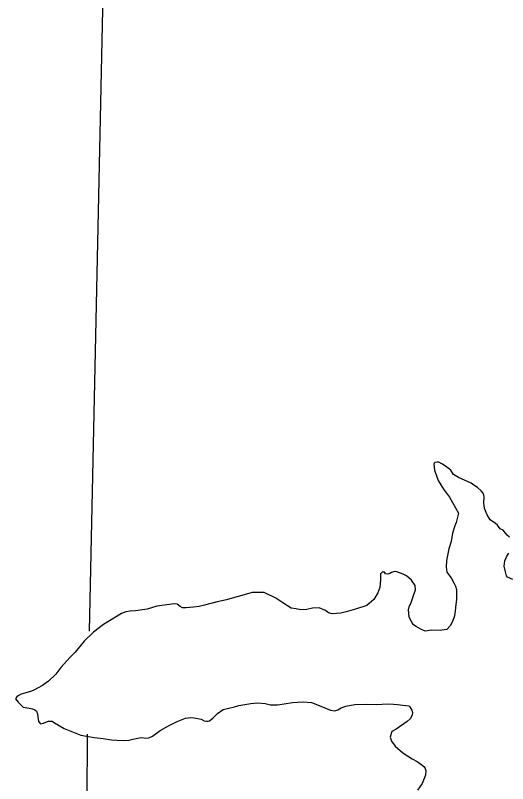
# Model space of a CAD drawing. Extents: x 369523 to 838377, y 495025 to 936819.
# Drawn here: x 538629 to 541953, y 833520 to 838711 of the extents above; entities that cross this region are included whole.
import ezdxf

# ---------------------------------------------------------------- set-up
doc = ezdxf.new("R2010")
doc.units = 0
doc.layers.add('Level 10', color=7, linetype='Continuous')
doc.layers.add('Level 22', color=7, linetype='Continuous')

msp = doc.modelspace()

# ---------------------------------------------------------------- linework, layer by layer
at = {"layer": 'Level 10'}
for points in [[(541965, 835184.5), (541950.9, 835198.4), (541922.7, 835232.1), (541902.7, 835242), (541884.5, 835265.8), (541870.4, 835277.7), (541836.3, 835303.4), (541816.1, 835335.2), (541797.8, 835379.1), (541791.4, 835417.1), (541795.1, 835455.1), (541793, 835469.1), (541786.9, 835483.1), (541774.8, 835499), (541750.7, 835520.7), (541724.6, 835536.5), (541706.5, 835550.4), (541620.4, 835589.6), (541588.3, 835609.3), (541570.1, 835637.2), (541534, 835664.9), (541509.9, 835680.7), (541487.8, 835692.5), (541477.9, 835692.4), (541461.9, 835690.2), (541456, 835686.2), (541454, 835678.1), (541460.4, 835638.2), (541484.9, 835568.4), (541519.3, 835508.6), (541559.7, 835455), (541622.5, 835347.5), (541605, 835285.3), (541597.3, 835261.2), (541581.7, 835213), (541572.2, 835156.9), (541556.7, 835106.7), (541539.4, 835028.5), (541537.8, 834984.5), (541542.1, 834948.5), (541556.2, 834930.6), (541572.3, 834910.8), (541592.6, 834872.9), (541600.7, 834855), (541606.9, 834831), (541607.1, 834809), (541607.5, 834765), (541602, 834712.9), (541598.2, 834682.9), (541592.6, 834644.8), (541578.9, 834610.6), (541565.1, 834586.5), (541543.4, 834562.3), (541523.5, 834560.1), (541511.5, 834556), (541497.6, 834553.9), (541441.7, 834557.4), (541395.9, 834550.9), (541367.8, 834564.7), (541335.7, 834582.4), (541317.7, 834592.2), (541307.6, 834606.2), (541289.3, 834644), (541282.9, 834694), (541288.7, 834714.1), (541302.4, 834744.2), (541318, 834792.4), (541331.6, 834830.5), (541329.4, 834858.5), (541303.1, 834894.3)], [(541987.4, 834898.5), (541951.4, 834914.2), (541945.3, 834924.2), (541939.1, 834950.1), (541928.8, 834990.1), (541934.4, 835026.1), (541940.3, 835042.2), (541948.1, 835056.3), (541961.9, 835076.4)], [(541303.1, 834894.3), (541271, 834924), (541246.9, 834935.8), (541204.9, 834951.4), (541188.9, 834953.3), (541169, 834947.1), (541157.1, 834941), (541145.2, 834934.9), (541129.2, 834938.7), (541121.1, 834948.7), (541113.2, 834948.6), (541105.2, 834948.5), (541095.3, 834938.4), (541093.7, 834896.4), (541090.1, 834846.3), (541076.5, 834808.2), (541048.9, 834763.9), (541001.4, 834723.4), (540925.8, 834698.7), (540862.1, 834680.1), (540826.2, 834671.8), (540768.4, 834667.3), (540744.4, 834675.1), (540724.3, 834690.9), (540680.3, 834708.5), (540634.4, 834706.1), (540596.6, 834695.7), (540554.7, 834695.4), (540524.7, 834701.1), (540490.8, 834706.8), (540434.6, 834742.3), (540388.5, 834773.9), (540308.3, 834811.2), (540228.6, 834810.5), (540158.9, 834791.8), (540109.1, 834777.4), (540055.4, 834762.9), (539991.7, 834748.3), (539906.1, 834725.5), (539870.2, 834717.1), (539832.4, 834712.8), (539782.5, 834708.3), (539756.6, 834708.1), (539742.6, 834718), (539720.5, 834733.8), (539704.5, 834735.6), (539583, 834718.5), (539519.3, 834699.9), (539439.6, 834687.2), (539403.7, 834684.9), (539375.8, 834680.6), (539346, 834670.3), (539222.9, 834595.2), (539155.5, 834542.5), (539094.2, 834481.9), (539033, 834409.3), (538999.4, 834375), (538936.1, 834304.4), (538902.6, 834260.1), (538853.1, 834213.6), (538811.5, 834183.2), (538753.9, 834150.6), (538738, 834144.5), (538716.1, 834138.3), (538692.2, 834132.1), (538668.3, 834123.8), (538646.5, 834113.6), (538638.6, 834105.6), (538628.7, 834093.5), (538646.9, 834069.6), (538681, 834037.9), (538721, 834030.3), (538745, 834024.5), (538761, 834018.6), (538771.1, 834008.7), (538777.2, 833990.7), (538781.4, 833970.8), (538785.6, 833940.8), (538797.7, 833924.9), (538819.6, 833929.1), (538833.5, 833935.2), (538853.4, 833941.4), (538877.4, 833941.6), (538893.4, 833931.8), (538957.6, 833892.3), (539069.7, 833847.3), (539161.6, 833832.2), (539221.5, 833824.7), (539277.5, 833817.2), (539313.4, 833813.5), (539361.3, 833812), (539395.2, 833814.3), (539423.1, 833820.5), (539466.9, 833828.9), (539480.8, 833831.1), (539508.8, 833827.3), (539530.7, 833829.5), (539554.5, 833841.7), (539606.1, 833878.2), (539663.7, 833910.8), (539721.3, 833939.3)], [(539977.7, 834744.5), (539906.1, 834725.5), (539870.2, 834717.1), (539832.4, 834712.8), (539782.5, 834708.3), (539756.6, 834708.1), (539742.6, 834718), (539720.5, 834733.8), (539704.5, 834735.6), (539583, 834718.5), (539519.3, 834699.9), (539439.6, 834687.2), (539403.7, 834684.9), (539375.8, 834680.6), (539346, 834670.3), (539222.9, 834595.2), (539155.5, 834542.5), (539094.2, 834481.9), (539033, 834409.3), (538999.4, 834375), (538936.1, 834304.4), (538902.6, 834260.1), (538853.1, 834213.6), (538811.5, 834183.2), (538753.9, 834150.6), (538738, 834144.5), (538716.1, 834138.3), (538692.2, 834132.1), (538668.3, 834123.8), (538646.5, 834113.6), (538638.6, 834105.6), (538628.7, 834093.5), (538646.9, 834069.6), (538681, 834037.9), (538721, 834030.3), (538745, 834024.5), (538761, 834018.6), (538771.1, 834008.7), (538777.2, 833990.7), (538781.4, 833970.8), (538785.6, 833940.8), (538797.7, 833924.9), (538819.6, 833929.1), (538833.5, 833935.2), (538853.4, 833941.4), (538877.4, 833941.6), (538893.4, 833931.8), (538957.6, 833892.3), (539069.7, 833847.3), (539161.6, 833832.2), (539221.5, 833824.7), (539277.5, 833817.2), (539313.4, 833813.5), (539361.3, 833812), (539395.2, 833814.3), (539423.1, 833820.5), (539466.9, 833828.9), (539480.8, 833831.1), (539508.8, 833827.3), (539530.7, 833829.5), (539554.5, 833841.7), (539606.1, 833878.2), (539663.7, 833910.8), (539721.3, 833939.3)], [(541019.6, 834739), (541001.4, 834723.4), (540925.8, 834698.7), (540862.1, 834680.1), (540826.2, 834671.8), (540768.4, 834667.3), (540744.4, 834675.1), (540724.3, 834690.9), (540680.3, 834708.5), (540634.4, 834706.1), (540596.6, 834695.7), (540554.7, 834695.4), (540524.7, 834701.1), (540490.8, 834706.8), (540434.9, 834742.1)], [(541604.4, 834735.9), (541602, 834712.9), (541598.2, 834682.9), (541592.6, 834644.8), (541578.9, 834610.6), (541565.1, 834586.5), (541543.4, 834562.3), (541523.5, 834560.1), (541511.5, 834556), (541497.6, 834553.9), (541441.7, 834557.4), (541395.9, 834550.9), (541367.8, 834564.7), (541335.7, 834582.4), (541317.7, 834592.2), (541307.6, 834606.2), (541289.3, 834644), (541282.9, 834694), (541288.7, 834714.1), (541299.4, 834737.5)], [(539721.3, 833939.3), (539777, 833961.8), (539814.8, 833966.2), (539836.8, 833964.4), (539882.8, 833954.8), (539904.8, 833945), (539918.8, 833941.1), (539930.8, 833941.2), (539938.7, 833945.3), (539964.5, 833965.5), (539994.1, 833993.8), (540031.8, 834020.2), (540109.5, 834038.9), (540137.3, 834049.2), (540179.2, 834055.6), (540219, 834061.9), (540264.8, 834066.3), (540314.8, 834060.8), (540352.7, 834053.1), (540398.6, 834051.5), (540444.5, 834060), (540500.2, 834068.5), (540572, 834073.1), (540627.9, 834067.6), (540680, 834048.1), (540756, 834016.8), (540786, 834013.1), (540805.9, 834019.2), (540829.7, 834031.5), (540861.5, 834043.8), (540921.3, 834054.3), (540999.1, 834057), (541070.9, 834055.7), (541138.7, 834058.3), (541182.6, 834056.7), (541208.6, 834054.9), (541246.5, 834049.3), (541286.5, 834045.6), (541292.5, 834039.7), (541306.7, 834015.8), (541310.8, 833999.8), (541309, 833981.8), (541295.2, 833957.7), (541275.4, 833939.5), (541200, 833888.7), (541172.2, 833872.5), (541168.3, 833866.4), (541160.6, 833834.4), (541168.8, 833806.4), (541193, 833772.6), (541245.3, 833729.1), (541307.5, 833687.6), (541341.6, 833669.9), (541373.7, 833648.2), (541387.7, 833636.3), (541395.8, 833622.4), (541399.9, 833608.4), (541398.2, 833576.4), (541376.7, 833522.1), (541345.2, 833475.8)], [(539721.3, 833939.3), (539777, 833961.8), (539814.8, 833966.2), (539836.8, 833964.4), (539882.8, 833954.8), (539904.8, 833945), (539918.8, 833941.1), (539930.8, 833941.2), (539938.7, 833945.3), (539964.5, 833965.5), (539994.1, 833993.8), (540031.8, 834020.2), (540109.5, 834038.9), (540137.3, 834049.2), (540179.2, 834055.6), (540219, 834061.9), (540264.8, 834066.3), (540314.8, 834060.8), (540352.7, 834053.1), (540398.6, 834051.5), (540444.5, 834060), (540500.2, 834068.5), (540572, 834073.1), (540627.9, 834067.6), (540680, 834048.1), (540756, 834016.8), (540786, 834013.1), (540805.9, 834019.2), (540829.7, 834031.5), (540861.5, 834043.8), (540921.3, 834054.3), (540999.1, 834057), (541070.9, 834055.7), (541138.7, 834058.3), (541182.6, 834056.7), (541208.6, 834054.9), (541246.5, 834049.3), (541286.5, 834045.6), (541292.5, 834039.7), (541306.7, 834015.8), (541310.8, 833999.8), (541309, 833981.8), (541295.2, 833957.7), (541275.4, 833939.5), (541200, 833888.7), (541172.2, 833872.5), (541168.3, 833866.4), (541160.6, 833834.4), (541168.8, 833806.4), (541193, 833772.6), (541245.3, 833729.1), (541307.5, 833687.6), (541341.6, 833669.9), (541373.7, 833648.2), (541387.7, 833636.3), (541395.8, 833622.4), (541399.9, 833608.4), (541398.2, 833576.4), (541376.7, 833522.1), (541345.2, 833475.8)]]:
    msp.add_lwpolyline(points, dxfattribs=at)
at = {"layer": 'Level 22'}
for points in [[(539302.9, 844930.4), (539291.3, 844083.5), (539217.3, 838751.6), (539127.5, 834550.3)], [(539113.5, 833853.7), (539111.4, 833409.4)]]:
    msp.add_lwpolyline(points, dxfattribs=at)

doc.saveas('drawing.dxf')
